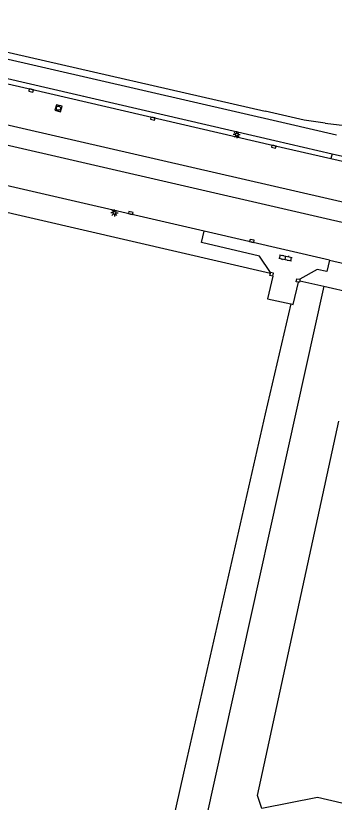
# Model space of a CAD drawing. Extents: x 124000 to 129000, y 395500 to 397503.
# Drawn here: x 127956 to 128012.2, y 397222.4 to 397361.1 of the extents above; entities that cross this region are included whole.
import ezdxf

# ---------------------------------------------------------------- set-up
doc = ezdxf.new("R2010")
doc.units = 0
for name, color, linetype in [('gg-afsc-draadraster', 7, 'Continuous'), ('gg-afsc-hekwerk', 7, 'Continuous'), ('gg-afsc-muur', 7, 'Continuous'), ('gg-knt-onverhard', 7, 'Continuous'), ('gg-knt-verharding', 7, 'Continuous'), ('gt-symb-klinker verharding', 7, 'Continuous'), ('gt-symb-kolk', 7, 'Continuous'), ('gt-symb-lichtmast', 7, 'Continuous'), ('gt-symb-rioolschacht', 7, 'Continuous')]:
    doc.layers.add(name, color=color, linetype=linetype)

# ---------------------------------------------------------------- blocks, each defined once
blk = doc.blocks.new('gt0-RS')
at = {"layer": 'gt-symb-rioolschacht'}
blk.add_lwpolyline([(-0.5, -0.5), (0.5, -0.5), (0.5, 0.5), (-0.5, 0.5)], close=True, dxfattribs=at)
blk.add_circle((0, 0), 0.375, dxfattribs=at)
blk = doc.blocks.new('gt0-KOLK')
at = {"layer": 'gt-symb-kolk'}
blk.add_lwpolyline([(0, 0), (0.38, 0), (0.38, 0.4), (-0.38, 0.4), (-0.38, 0), (0, 0)], dxfattribs=at)
blk = doc.blocks.new('gt0-LMAST')
at = {"layer": 'gt-symb-lichtmast'}
for p, q in [((-0.18, 0.17), (-0.45, 0.44)), ((-0.01, 0.25), (-0.01, 0.62)), ((0.17, 0.17), (0.44, 0.44)), ((-0.26, 0), (-0.63, 0)), ((-0.18, -0.18), (-0.45, -0.45)), ((-0.01, -0.25), (-0.01, -0.63)), ((0.44, -0.45), (0.17, -0.18)), ((0.24, 0), (0.62, 0))]:
    blk.add_line(p, q, dxfattribs=at)
blk.add_circle((-0.01, 0), 0.25, dxfattribs=at)
blk = doc.blocks.new('gt0-KL1')
at = {"layer": 'gt-symb-klinker verharding'}
for p, q in [((-1.15, 0.3), (1.15, 0.3)), ((-1, -0.3), (-1, 0.3)), ((-0.5, 0.3), (-0.5, 0.45)), ((0, -0.3), (0, 0.3)), ((0.5, 0.3), (0.5, 0.45)), ((1, -0.3), (1, 0.3)), ((-1.15, -0.3), (1.15, -0.3)), ((-0.5, -0.45), (-0.5, -0.3)), ((0.5, -0.45), (0.5, -0.3))]:
    blk.add_line(p, q, dxfattribs=at)

msp = doc.modelspace()

# ---------------------------------------------------------------- linework, layer by layer
at = {"layer": 'gg-afsc-draadraster'}
for p, q in [((128006.1, 397314.39), (128010.36, 397313.41)), ((128010.36, 397313.41), (128017.81, 397311.69))]:
    msp.add_line(p, q, dxfattribs=at)
at = {"layer": 'gg-afsc-hekwerk'}
for p, q in [((127921.62, 397362.24), (128000, 397344.3)), ((128010.57, 397342.15), (128015.09, 397341.64)), ((128004.53, 397310.31), (128000, 397290.93))]:
    msp.add_line(p, q, dxfattribs=at)
for points in [[(128010.57, 397342.15), (128006.91, 397342.69), (128000, 397344.3)], [(127900.74, 397338.87), (127951.33, 397327.17), (128000.95, 397315.72)], [(128001.38, 397315.18), (128000.4, 397311.18), (128004.53, 397310.31)], [(128004.53, 397310.31), (128004.95, 397310.22), (128005.9, 397314.13)], [(128000, 397290.93), (127985.61, 397227.57), (127967, 397144.88), (127965.71, 397137.27)]]:
    msp.add_lwpolyline(points, dxfattribs=at)
at = {"layer": 'gg-afsc-muur'}
for p, q in [((128000.95, 397315.72), (128000.98, 397315.84)), ((128006.15, 397314.64), (128006.1, 397314.39))]:
    msp.add_line(p, q, dxfattribs=at)
for points in [[(128001.38, 397315.18), (128001.51, 397315.71), (128000.98, 397315.84)], [(128001.38, 397315.18), (128000.86, 397315.31), (128000.95, 397315.72)], [(128005.9, 397314.13), (128005.5, 397314.22), (128005.61, 397314.75), (128006.15, 397314.64)], [(128006.1, 397314.39), (128006.04, 397314.11), (128005.9, 397314.13)]]:
    msp.add_lwpolyline(points, dxfattribs=at)
at = {"layer": 'gg-knt-onverhard'}
msp.add_line((128010.36, 397313.41), (127971.21, 397136.54), dxfattribs=at)
msp.add_lwpolyline([(128118.57, 397197.81), (128009.26, 397223.3), (127999.43, 397221.34), (127998.68, 397223.62), (128013.02, 397289.62)], dxfattribs=at)
at = {"layer": 'gg-knt-verharding'}
for p, q in [((127899.8, 397354.51), (128040.02, 397322.21)), ((127989.25, 397323.14), (127903.86, 397342.85)), ((128011.81, 397336.78), (128011.6, 397335.92)), ((128011.81, 397336.78), (128019.86, 397334.93)), ((128011.6, 397335.92), (128019.67, 397334.07)), ((128011.39, 397318.04), (127989.25, 397323.14))]:
    msp.add_line(p, q, dxfattribs=at)
for points in [[(128012.6, 397340.08), (128003.73, 397342.13), (127935.99, 397357.71), (127921.87, 397360.97)], [(127934.21, 397354.75), (128001.73, 397339.11), (128011.81, 397336.78)], [(127933.95, 397353.79), (127937.28, 397353.02), (127958.76, 397348.14), (128001.57, 397338.22), (128011.6, 397335.92)], [(127898.99, 397351.11), (128125.33, 397298.95), (128159.46, 397291.05)], [(128000.98, 397315.84), (127999.01, 397318.72), (127988.78, 397321.12), (127989.25, 397323.14)], [(128011.39, 397318.04), (128010.9, 397315.99), (128009.18, 397316.38), (128006.15, 397314.64)], [(128011.39, 397318.04), (128037.27, 397312.07), (128058.73, 397307.09), (128078.66, 397302.58), (128123.05, 397292.3), (128138.45, 397288.79)]]:
    msp.add_lwpolyline(points, dxfattribs=at)

# ---------------------------------------------------------------- block references
at = {"layer": 'gt-symb-klinker verharding', "rotation": -12.535023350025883}
msp.add_blockref('gt0-KL1', (128003.61, 397318.43), dxfattribs=at)
at = {"layer": 'gt-symb-kolk'}
for p, rotation in [((127958.76, 397348.14), 167.20861035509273), ((127980.23, 397343.17), 166.96001934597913), ((128001.57, 397338.22), 166.96001934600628), ((127976.25, 397326.14), -12.981310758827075), ((127997.64, 397321.21), -12.983123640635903)]:
    msp.add_blockref('gt0-KOLK', p, dxfattribs=dict(at, rotation=rotation))
at = {"layer": 'gt-symb-lichtmast'}
for p in [(127995.01, 397340.15), (127973.43, 397326.34)]:
    msp.add_blockref('gt0-LMAST', p, dxfattribs=at)
at = {"layer": 'gt-symb-rioolschacht', "rotation": -16.38544189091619}
msp.add_blockref('gt0-RS', (127963.55, 397344.81), dxfattribs=at)

doc.saveas('drawing.dxf')
